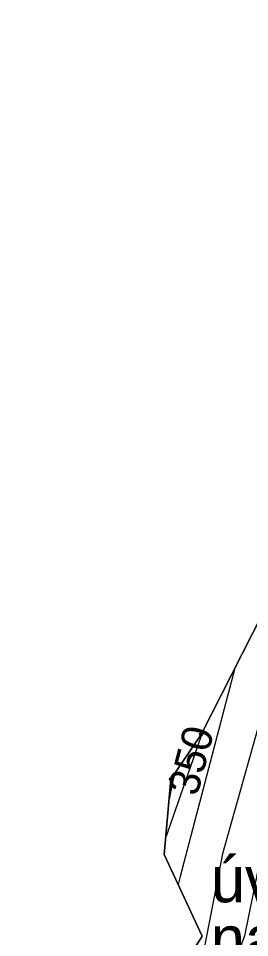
# Model space of a CAD drawing. Extents: x -706130 to -698555, y -971544 to -967260.
# Drawn here: x -705813.3 to -705737.7, y -969137.7 to -968837.3 of the extents above; entities that cross this region are included whole.
import ezdxf

# ---------------------------------------------------------------- set-up
doc = ezdxf.new("R2010")
doc.units = 0
for name, color, linetype in [('Archeologická naleziště popis', 7, 'Continuous'), ('Archeologická naleziště S', 7, 'Continuous'), ('Hranice řešeného území', 7, 'Continuous'), ('KN_Hranice obce', 7, 'Continuous'), ('KN_Hranice_katastrální území', 7, 'Continuous'), ('KN_Hranice_parcel', 7, 'Continuous'), ('KN_Polygon parcely', 7, 'Continuous'), ('KN_POZEMKY_10_LESNI POZEMEK', 7, 'Continuous'), ('KN_Značky bodu BP', 7, 'Continuous'), ('Plochy přírodní - lesní S', 7, 'Continuous'), ('Povodi vodniho toku S', 7, 'Continuous'), ('Regulační bloky v krajině S', 7, 'Continuous'), ('USES_BC_mistni S', 7, 'Continuous'), ('USES_ŠRAFY S', 7, 'Continuous'), ('VÝŠKOPIS_vrstevnice hlavní', 7, 'Continuous'), ('VÝŠKOPIS_vrstevnice výška', 7, 'Continuous'), ('VÝŠKOPIS_vrstevnice zesílená', 7, 'Continuous')]:
    doc.layers.add(name, color=color, linetype=linetype)

msp = doc.modelspace()

# ---------------------------------------------------------------- linework, layer by layer
at = {"layer": 'Archeologická naleziště S'}
msp.add_lwpolyline([(-705765.24, -969105.4), (-705752.84, -969069.84)], dxfattribs=at)
at = {"layer": 'Hranice řešeného území'}
msp.add_lwpolyline([(-705766.01, -969157.26), (-705753.21, -969137.29), (-705765.7, -969110.54), (-705763.48, -969085.94), (-705753.6, -969071.33), (-705726.77, -969018.57)], dxfattribs=at)
at = {"layer": 'KN_Hranice obce'}
msp.add_lwpolyline([(-705726.77, -969018.57), (-705753.6, -969071.33), (-705763.48, -969085.94), (-705765.7, -969110.54), (-705753.21, -969137.29), (-705766.01, -969157.26)], dxfattribs=at)
at = {"layer": 'KN_Hranice_katastrální území'}
msp.add_lwpolyline([(-705726.77, -969018.57), (-705753.6, -969071.33), (-705763.48, -969085.94), (-705765.7, -969110.54), (-705753.21, -969137.29), (-705766.01, -969157.26)], dxfattribs=at)
at = {"layer": 'KN_Hranice_parcel'}
for points in [[(-705694.75, -968879.51), (-705700.04, -968896.42), (-705698.05, -968920.05), (-705697.15, -968960.62), (-705726.77, -969018.57), (-705753.6, -969071.33), (-705763.48, -969085.94), (-705765.7, -969110.54)], [(-705765.7, -969110.54), (-705753.21, -969137.29), (-705766.01, -969157.26)]]:
    msp.add_lwpolyline(points, dxfattribs=at)
at = {"layer": 'KN_Polygon parcely'}
msp.add_lwpolyline([(-705726.77, -969018.57), (-705753.6, -969071.33), (-705763.48, -969085.94), (-705765.7, -969110.54), (-705753.21, -969137.29), (-705766.01, -969157.26)], dxfattribs=at)
at = {"layer": 'KN_POZEMKY_10_LESNI POZEMEK'}
for p, q in [((-705753.6, -969071.33), (-705726.77, -969018.57)), ((-705763.48, -969085.94), (-705753.6, -969071.33)), ((-705765.7, -969110.54), (-705763.48, -969085.94)), ((-705753.21, -969137.29), (-705765.7, -969110.54)), ((-705766.01, -969157.26), (-705753.21, -969137.29))]:
    msp.add_line(p, q, dxfattribs=at)
at = {"layer": 'KN_Značky bodu BP'}
for centre, radius in [((-705753.6, -969071.33), 0.5), ((-705753.6, -969071.33), 0.0303), ((-705763.48, -969085.94), 0.5), ((-705763.48, -969085.94), 0.0303)]:
    msp.add_circle(centre, radius, dxfattribs=at)
at = {"layer": 'Plochy přírodní - lesní S'}
msp.add_lwpolyline([(-705563.24, -968824.45), (-705562, -968869.43), (-705603.12, -968880.37), (-705657.51, -968888.89), (-705694.75, -968879.51), (-705700.04, -968896.42), (-705698.3, -968918.82), (-705697.15, -968960.62), (-705726.77, -969018.57), (-705753.6, -969071.33), (-705763.48, -969085.94), (-705765.7, -969110.54), (-705753.21, -969137.29), (-705766.01, -969157.26), (-705775.26, -969179.31), (-705784.21, -969237.18), (-705803.57, -969292.66), (-705813.34, -969298.38)], dxfattribs=at)
at = {"layer": 'Povodi vodniho toku S'}
msp.add_lwpolyline([(-705726.77, -969018.57), (-705753.6, -969071.33), (-705763.48, -969085.94), (-705765.7, -969110.54), (-705753.21, -969137.29), (-705766.01, -969157.26)], dxfattribs=at)
at = {"layer": 'Regulační bloky v krajině S'}
msp.add_lwpolyline([(-705563.24, -968824.45), (-705562, -968869.43), (-705603.12, -968880.37), (-705657.51, -968888.89), (-705694.75, -968879.51), (-705700.04, -968896.42), (-705698.3, -968918.82), (-705697.15, -968960.62), (-705726.77, -969018.57), (-705753.6, -969071.33), (-705763.48, -969085.94), (-705765.7, -969110.54), (-705753.21, -969137.29), (-705766.01, -969157.26), (-705775.26, -969179.31), (-705784.21, -969237.18), (-705803.57, -969292.66), (-705813.34, -969298.38)], dxfattribs=at)
at = {"layer": 'USES_BC_mistni S'}
msp.add_lwpolyline([(-705726.77, -969018.57), (-705753.6, -969071.33), (-705763.48, -969085.94), (-705765.7, -969110.54), (-705753.21, -969137.29), (-705766.01, -969157.26), (-705775.26, -969179.31), (-705784.21, -969237.18), (-705803.57, -969292.66), (-705813.34, -969298.38), (-705780.39, -969314.21), (-705734.31, -969256.37)], dxfattribs=at)
at = {"layer": 'USES_ŠRAFY S'}
msp.add_lwpolyline([(-705726.77, -969018.57), (-705753.6, -969071.33), (-705763.48, -969085.94), (-705765.7, -969110.54), (-705753.21, -969137.29), (-705766.01, -969157.26), (-705775.26, -969179.31), (-705784.21, -969237.18), (-705803.57, -969292.66), (-705813.34, -969298.38), (-705780.39, -969314.21), (-705734.31, -969256.37)], dxfattribs=at)
at = {"layer": 'VÝŠKOPIS_vrstevnice hlavní'}
for points in [[(-705735.01, -969069.23), (-705746.56, -969110.32), (-705753.27, -969144.56)], [(-705762.33, -969084.24), (-705763.11, -969087.5), (-705764.07, -969092.46)], [(-705734.15, -969111.47), (-705739.43, -969137.15), (-705750.13, -969165.68), (-705753.98, -969182.8), (-705755.27, -969193.64), (-705758.12, -969250.14), (-705757.98, -969260.41), (-705756.83, -969270.69), (-705754.41, -969278.39), (-705751.84, -969283.53), (-705747.28, -969288.8), (-705741.71, -969290.94), (-705734.01, -969289.8)]]:
    msp.add_lwpolyline(points, dxfattribs=at)
at = {"layer": 'VÝŠKOPIS_vrstevnice zesílená'}
msp.add_lwpolyline([(-705742.56, -969049.62), (-705760.4, -969117.74), (-705761.13, -969120.33)], dxfattribs=at)

# ---------------------------------------------------------------- texts
at = {"layer": 'Archeologická naleziště popis'}
for s, p in [('úvozové cesty', (-705750.43, -969126.17)), ('nad Židovicemi', (-705750.43, -969145.58))]:
    msp.add_text(s, height=15, dxfattribs=at).set_placement(p)
at = {"layer": 'VÝŠKOPIS_vrstevnice výška'}
msp.add_text('350', height=10, rotation=75.3235, dxfattribs=at).set_placement((-705754.9, -969091.82))

doc.saveas('drawing.dxf')
